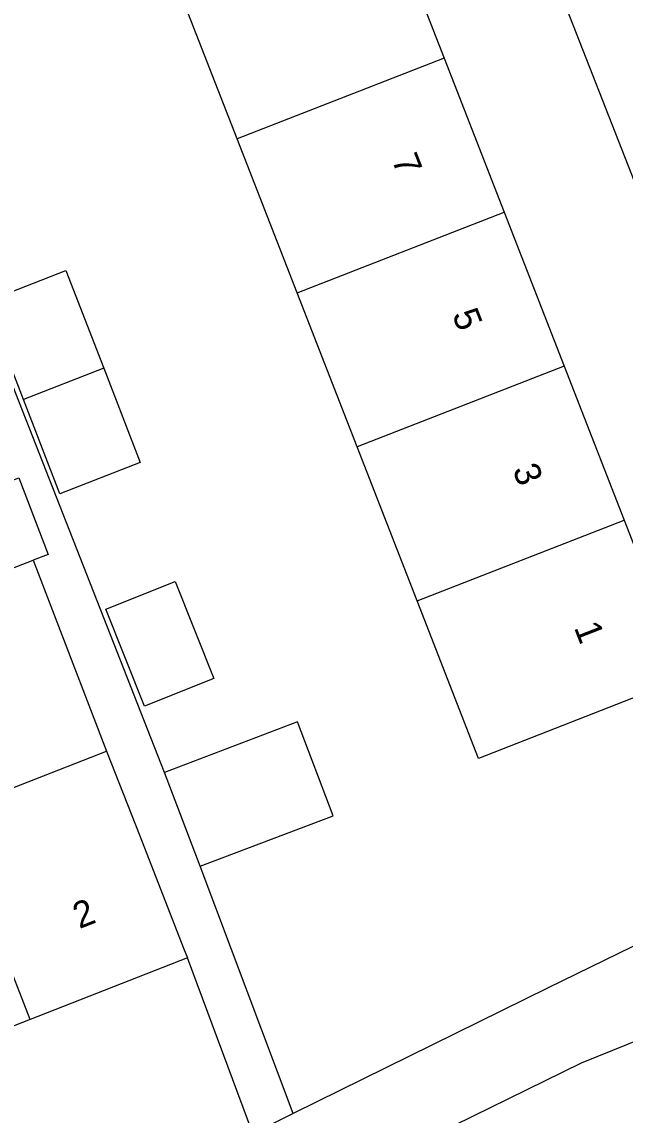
# Model space of a CAD drawing. Extents: x 159689 to 160786, y 387323 to 388339.
# Drawn here: x 160269.97 to 160292.98, y 387493.64 to 387535.31 of the extents above; entities that cross this region are included whole.
import ezdxf

# ---------------------------------------------------------------- set-up
doc = ezdxf.new("R2010")
doc.units = 0
for name, color, linetype in [('IMGEO_Pand', 7, 'Continuous'), ('IMGEO_Pand_nummerreeks', 7, 'Continuous'), ('IMGEO_Rijbaan_lokaal_open', 7, 'Continuous'), ('IMGEO_Voetpad_open', 7, 'Continuous')]:
    doc.layers.add(name, color=color, linetype=linetype)

msp = doc.modelspace()

# ---------------------------------------------------------------- linework, layer by layer
at = {"layer": 'IMGEO_Pand'}
for points in [[(160283.794, 387539.801), (160286.081, 387533.932)], [(160278.181, 387530.853), (160275.893, 387536.722)], [(160286.081, 387533.932), (160278.181, 387530.853)], [(160286.081, 387533.932), (160288.369, 387528.062)], [(160280.469, 387524.983), (160278.181, 387530.853)], [(160280.469, 387524.983), (160288.369, 387528.062)], [(160288.369, 387528.062), (160290.657, 387522.192)], [(160270.031, 387520.915), (160268.581, 387524.643), (160271.645, 387525.834), (160273.094, 387522.108)], [(160282.757, 387519.113), (160280.469, 387524.983)], [(160273.094, 387522.108), (160274.491, 387518.517), (160271.427, 387517.325), (160270.031, 387520.915)], [(160273.094, 387522.108), (160270.031, 387520.915)], [(160290.657, 387522.192), (160282.757, 387519.113)], [(160290.657, 387522.192), (160292.945, 387516.322)], [(160285.045, 387513.243), (160282.757, 387519.113)], [(160269.53, 387517.807), (160265.872, 387516.394), (160267.01, 387513.481), (160270.399, 387514.789)], [(160269.53, 387517.807), (160269.854, 387517.932), (160270.981, 387515.014), (160270.399, 387514.789)], [(160292.945, 387516.322), (160295.286, 387510.315), (160287.386, 387507.236), (160285.045, 387513.243)], [(160285.045, 387513.243), (160292.945, 387516.322)], [(160275.822, 387513.975), (160277.292, 387510.285), (160274.648, 387509.232), (160273.178, 387512.922), (160275.822, 387513.975)], [(160276.77, 387503.124), (160281.844, 387505.049), (160280.486, 387508.629), (160275.412, 387506.704)], [(160267.211, 387505.173), (160273.207, 387507.516)], [(160273.207, 387507.516), (160274.468, 387504.29), (160276.144, 387500), (160276.288, 387499.632)], [(160276.77, 387503.124), (160275.412, 387506.704)], [(160270.292, 387497.289), (160269.232, 387500), (160267.211, 387505.173)], [(160276.288, 387499.632), (160270.292, 387497.289)], [(160270.292, 387497.289), (160264.424, 387494.996)]]:
    msp.add_lwpolyline(points, dxfattribs=at)
at = {"layer": 'IMGEO_Rijbaan_lokaal_open'}
msp.add_lwpolyline([(160169.163, 387435.997), (160185.949, 387444.323), (160212.305, 387457.22), (160244.805, 387473.011), (160273.34, 387486.815), (160291.32, 387495.632), (160299.617, 387498.991)], dxfattribs=at)
at = {"layer": 'IMGEO_Voetpad_open'}
for points in [[(160302.86, 387504.739), (160298.437, 387516.232), (160283.556, 387554.166)], [(160275.412, 387506.704), (160262.008, 387540.853)], [(160270.399, 387514.789), (160273.207, 387507.516)], [(160302.86, 387504.739), (160290.044, 387498.486), (160280.318, 387493.696)], [(160280.318, 387493.696), (160276.77, 387503.124)], [(160278.786, 387492.941), (160276.288, 387499.632)], [(160280.318, 387493.696), (160278.786, 387492.941)]]:
    msp.add_lwpolyline(points, dxfattribs=at)

# ---------------------------------------------------------------- texts
at = {"layer": 'IMGEO_Pand_nummerreeks'}
for s, rotation, p in [('7', 291.2936, (160284.068, 387530.064)), ('5', 291.2936, (160286.372, 387524.155)), ('3', 291.2936, (160288.675, 387518.245)), ('1', 291.2936, (160291.019, 387512.23)), ('2', 21.3457, (160272.166, 387500.727))]:
    msp.add_text(s, height=1, rotation=rotation, dxfattribs=at).set_placement(p)

doc.saveas('drawing.dxf')
